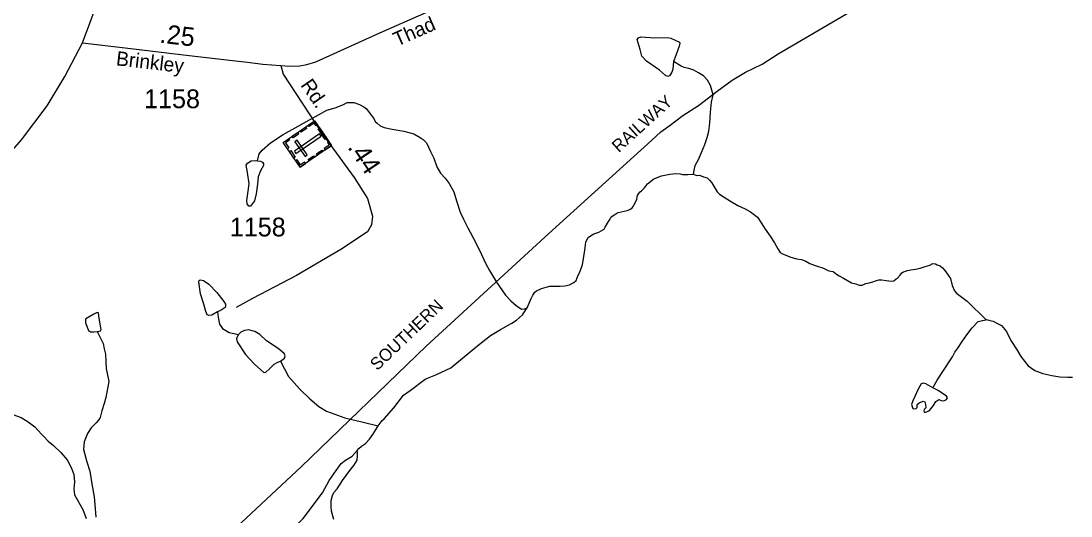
# Model space of a CAD drawing. Extents: x 2056842 to 2160602, y 826753 to 1016856.
# Drawn here: x 2088827 to 2095813, y 901949 to 905241 of the extents above; entities that cross this region are included whole.
import ezdxf

# ---------------------------------------------------------------- set-up
doc = ezdxf.new("R2010")
doc.units = 0
for name, color, linetype in [('Exist Cultural Cemetery CELL', 7, 'Continuous'), ('Exist Hydrographic Creek Single Shore', 7, 'Continuous'), ('Exist Hydrographic Misc Water Feature', 7, 'Continuous'), ('Exist Railroad Mainline', 7, 'Continuous'), ('Exist Railroad Mainline Label', 7, 'Continuous'), ('Exist Road Secondary Mileage Hundredths English Label', 7, 'Continuous'), ('Exist Road Secondary Type 41 Attributed', 7, 'Continuous'), ('Exist Road Secondary Type 51 Attributed', 7, 'Continuous'), ('Exist Road Secondary Type 51 Label', 7, 'Continuous'), ('Exist Road Secondary Type 51 Number Label', 7, 'Continuous')]:
    doc.layers.add(name, color=color, linetype=linetype)

msp = doc.modelspace()

# ---------------------------------------------------------------- linework, layer by layer
at = {"layer": 'Exist Cultural Cemetery CELL'}
for points in [[(2090683.5, 904268.5), (2090570.7, 904432.5), (2090780.5, 904576.7), (2090893.3, 904412.7)], [(2090799.3, 904549.4), (2090789.8, 904542.9), (2090777.4, 904561.1), (2090744.1, 904538.2), (2090737.8, 904547.3), (2090780.5, 904576.7)], [(2090673.1, 904489.1), (2090637.4, 904464.6), (2090630.9, 904474), (2090666.6, 904498.5)], [(2090727.4, 904526.4), (2090691.7, 904501.9), (2090685.3, 904511.3), (2090721, 904535.8)], [(2090851.3, 904453.5), (2090803.2, 904523.5), (2090812.6, 904529.9), (2090860.7, 904460)], [(2090606.4, 904457.1), (2090612.8, 904447.8), (2090586.3, 904429.5), (2090609.3, 904396.1), (2090600.1, 904389.8), (2090570.7, 904432.6)], [(2090645.9, 904374.9), (2090656.4, 904359.5), (2090823.6, 904474.4), (2090813, 904489.8)], [(2090716.4, 904340.6), (2090731.8, 904351.2), (2090665.1, 904448.2), (2090649.7, 904437.7)], [(2090874.5, 904439.9), (2090865.1, 904433.4), (2090877.5, 904415.3), (2090844.2, 904392.4), (2090850.5, 904383.2), (2090893.3, 904412.6)], [(2090641.5, 904329.5), (2090612.2, 904372.2), (2090621.6, 904378.7), (2090650.9, 904336)], [(2090835.7, 904373), (2090800, 904348.5), (2090793.5, 904357.9), (2090829.2, 904382.4)], [(2090719.2, 904293), (2090712.7, 904302.3), (2090686.2, 904284.1), (2090663.2, 904317.5), (2090654.1, 904311.2), (2090683.5, 904268.5)], [(2090780.3, 904335), (2090744.6, 904310.4), (2090738.1, 904319.8), (2090773.8, 904344.4)]]:
    msp.add_lwpolyline(points, close=True, dxfattribs=at)
at = {"layer": 'Exist Hydrographic Creek Single Shore'}
for points in [[(2092193.6, 903333.6), (2092221.3, 903395.7), (2092231.3, 903417.8), (2092245.2, 903437.8), (2092257.1, 903445.8), (2092289.1, 903461.9), (2092321.1, 903469.9), (2092345.1, 903478), (2092365, 903478.1), (2092385.1, 903478.1), (2092413, 903476.3), (2092445, 903480.4), (2092475.1, 903486.4), (2092504.8, 903502.5), (2092520.8, 903514.6), (2092534.8, 903550.7), (2092544.8, 903570.7), (2092550.6, 903590.7), (2092562.7, 903618.7), (2092570.5, 903674.8), (2092578.2, 903716.8), (2092582.1, 903748.8), (2092584.2, 903772.8), (2092600, 903800.9), (2092616, 903812.9), (2092637.9, 903825), (2092672, 903837.1), (2092687.9, 903845.1), (2092706, 903857.2), (2092713.8, 903869.2), (2092729.8, 903895.2), (2092739.6, 903913.3), (2092749.7, 903929.4), (2092753.6, 903937.4), (2092771.6, 903949.3), (2092791.5, 903963.4), (2092799.5, 903967.4), (2092819.6, 903971.5), (2092839.5, 903975.6), (2092859.4, 903979.6), (2092877.4, 903987.7), (2092893.4, 903997.7), (2092899.4, 904007.8), (2092903.3, 904015.8), (2092915.4, 904035.8), (2092923.1, 904055.8), (2092929.1, 904079.9), (2092935.2, 904091.9), (2092946.9, 904103.9), (2092955.1, 904111.9), (2092974.8, 904131.9), (2092994.9, 904158), (2093036.7, 904190.2), (2093088.6, 904210.3), (2093144.6, 904222.5), (2093184.6, 904226.7), (2093212.7, 904224.7), (2093228.7, 904220.7), (2093244.7, 904220.8), (2093264.6, 904220.8), (2093300.6, 904223)], [(2093300.6, 904223), (2093320.7, 904213), (2093340.6, 904215.1), (2093368.7, 904203.2), (2093392.7, 904197.3), (2093408.7, 904181.4), (2093422.9, 904165.4), (2093438.8, 904137.4), (2093458.9, 904105.5), (2093474.9, 904089.5), (2093505.1, 904069.6), (2093547.1, 904041.7), (2093595.3, 904013.9), (2093645.3, 903992.1), (2093679.4, 903972.2), (2093727.6, 903936.3), (2093755.7, 903892.3), (2093777.8, 903856.6), (2093811.8, 903810.5), (2093839.9, 903764.7), (2093862.1, 903724.8), (2093878.1, 903700.8), (2093894.3, 903692.9), (2093910.3, 903684.9), (2093942.3, 903673), (2093986.3, 903659.1), (2094020.2, 903655.3), (2094048.5, 903643.3), (2094074.3, 903627.4), (2094110.4, 903615.5), (2094166.6, 903595.7), (2094202.5, 903579.8), (2094230.6, 903573.9), (2094252.7, 903558), (2094270.7, 903546), (2094298.6, 903530.1), (2094326.7, 903514.2), (2094352.8, 903498.3), (2094380.9, 903492.4), (2094402.8, 903484.5), (2094422.7, 903484.5), (2094448.7, 903494.5), (2094470.7, 903498.6), (2094494.9, 903506.7), (2094518.7, 903514.8), (2094534.6, 903518.9), (2094554.7, 903518.9), (2094582.6, 903515), (2094618.7, 903511.2), (2094634.7, 903513.1), (2094650.7, 903525.2), (2094658.7, 903531.2), (2094676.5, 903549.3), (2094688.4, 903565.4), (2094698.5, 903573.4), (2094714.5, 903577.4), (2094722.5, 903581.5), (2094746.5, 903585.5), (2094778.5, 903589.6), (2094810.4, 903597.7), (2094842.4, 903607.8), (2094874.4, 903615.9), (2094894.3, 903627.9), (2094910.3, 903626), (2094922.2, 903620), (2094942.3, 903612.1), (2094958.5, 903600.1), (2094974.5, 903580.3), (2094996.4, 903550.3), (2095010.6, 903528.4), (2095022.7, 903482.4), (2095036.8, 903446.4), (2095052.8, 903428.5), (2095076.8, 903410.6), (2095121.1, 903376.7), (2095247.4, 903253.1)], [(2091204, 902548.6), (2091229.8, 902582.7), (2091244, 902594.8), (2091306.5, 902668.8), (2091372.6, 902752.4), (2091415, 902783.6), (2091515.1, 902857.5), (2091531, 902865.5), (2091586.8, 902887.8), (2091685.7, 902934.6), (2091827.9, 903052), (2091887.8, 903099.4), (2091950.2, 903148.1), (2092017.5, 903189.3), (2092092.4, 903230.5), (2092123.5, 903251.7), (2092163.6, 903287.5), (2092193.6, 903333.6)], [(2094894.6, 902801.9), (2094923.4, 902851.1), (2095012.2, 902986.4), (2095024.1, 903006.4), (2095040.1, 903038.5), (2095060, 903064.5), (2095089.9, 903108.6), (2095119.9, 903152.7), (2095155.5, 903200.8), (2095195.5, 903241), (2095223.4, 903249), (2095247.4, 903253.1)], [(2095247.4, 903253.1), (2095251.3, 903255.1), (2095267.3, 903251.1), (2095283.3, 903247.3), (2095295.4, 903243.3), (2095319.6, 903231.4), (2095349.5, 903215.4), (2095383.6, 903175.5), (2095413.7, 903115.6), (2095454.1, 903051.7), (2095480.1, 903009.8), (2095528.3, 902948.1), (2095572.4, 902916.2), (2095624.5, 902896.3), (2095686.4, 902882.6), (2095738.5, 902874.7), (2095790.6, 902870.9), (2095822.6, 902870.9)], [(2091062.5, 902384.2), (2091074.6, 902396.3), (2091092.4, 902412.3), (2091118.5, 902430.4), (2091146.4, 902460.5), (2091168.3, 902490.5), (2091190.2, 902526.6), (2091204, 902548.6)], [(2090325.3, 901488), (2090357.3, 901546.1), (2090373.1, 901582.1), (2090387.1, 901622.2), (2090422.7, 901706.3), (2090450.6, 901730.4), (2090496.6, 901762.5), (2090532.4, 901790.7), (2090631.4, 901861), (2090703.7, 901932.1), (2090833.5, 902103.5), (2090877.1, 902183.6), (2090923.1, 902251.7), (2090956.9, 902297.9), (2090986.8, 902319.9), (2091030.7, 902346), (2091062.5, 902384.2)]]:
    msp.add_lwpolyline(points, dxfattribs=at)
at = {"layer": 'Exist Hydrographic Misc Water Feature'}
for points in [[(2093169.1, 904970.4), (2093162.7, 904921.3), (2093156.3, 904901), (2093141.3, 904875.4), (2093130.7, 904872.2), (2093114.7, 904878.6), (2093075.2, 904912.8), (2092988.7, 904972.6), (2092957.8, 905007.8), (2092947.1, 905051.6), (2092926.8, 905117.8), (2092934.3, 905128.5), (2092950.3, 905134.9), (2093043.2, 905129.5), (2093129.6, 905131.7), (2093149.9, 905127.4), (2093207.5, 905100.7), (2093210.7, 905092.2), (2093205.4, 905074), (2093184, 905012.1), (2093169.1, 904970.4)], [(2093300.6, 904223), (2093306.6, 904247), (2093312.5, 904279), (2093334.5, 904319.1), (2093354.2, 904367.1), (2093376.1, 904419.2), (2093391.9, 904465.2), (2093403.8, 904507.3), (2093409.7, 904561.2), (2093413.4, 904633.3), (2093421.2, 904701.3), (2093431.1, 904749.4), (2093414.9, 904811.3), (2093394.6, 904847.2), (2093366.7, 904877.1), (2093334.5, 904897), (2093304.5, 904912.9), (2093270.5, 904924.9), (2093238.5, 904930.7), (2093218.4, 904940.7), (2093169.1, 904970.4)], [(2090400.8, 904311.1), (2090412.1, 904357.3), (2090430.8, 904381), (2090485.7, 904429.7), (2090570.2, 904486.5), (2090805.6, 904617.2), (2090861.8, 904647.3), (2090917.5, 904663.5), (2090967.6, 904683.6), (2090997.5, 904697.8), (2091041.4, 904697.9), (2091079.3, 904686), (2091107.6, 904670.1), (2091125.5, 904656.2), (2091149.6, 904624.3), (2091173.8, 904592.4), (2091183.9, 904572.4), (2091195.8, 904560.4), (2091215.9, 904542.5), (2091244, 904532.5), (2091295.9, 904520.7), (2091374, 904507), (2091440, 904491.2), (2091482.2, 904465.3), (2091502.1, 904453.4), (2091524.1, 904429.4), (2091552.4, 904373.5), (2091572.5, 904327.6), (2091592.6, 904271.7), (2091616.8, 904227.7), (2091648.9, 904195.8), (2091675, 904159.9), (2091707.2, 904104.1), (2091723.4, 904044.1), (2091749.6, 903968.2), (2091771.8, 903922.3), (2091799.9, 903864.4), (2091848.3, 903774.4), (2091890.5, 903686.7), (2091918.6, 903624.8), (2091944.8, 903580.9), (2091991, 903503), (2092051.3, 903417.1), (2092085.5, 903379.3), (2092121.6, 903347.4), (2092157.5, 903323.5), (2092177.6, 903325.6), (2092193.6, 903333.6)], [(2090400.8, 904311.1), (2090420.8, 904307.4), (2090433.3, 904301.1), (2090440.8, 904291.1), (2090440.8, 904279.9), (2090420.8, 904243.7), (2090405.8, 904205), (2090399.6, 904156.3), (2090392.1, 904090.2), (2090379.6, 904044), (2090354.7, 904009), (2090342.2, 904009), (2090331, 904024), (2090329.7, 904046.5), (2090336, 904093.9), (2090344.7, 904157.6), (2090333.5, 904233.7), (2090326, 904281.1), (2090333.5, 904294.9), (2090358.4, 904309.9), (2090384.6, 904313.6), (2090400.8, 904311.1)], [(2090134.4, 903307.3), (2090097, 903284.9), (2090075.8, 903282.4), (2090065.8, 903287.4), (2090055.8, 903308.6), (2090043.3, 903357.3), (2090022.1, 903425.9), (2090009.6, 903505.8), (2090012.1, 903515.8), (2090019.6, 903518.3), (2090040.8, 903514.5), (2090077, 903489.6), (2090129.4, 903435.9), (2090176.8, 903376), (2090186.8, 903357.3), (2090188, 903346), (2090184.3, 903334.8), (2090159.3, 903317.3), (2090134.4, 903307.3)], [(2089333, 903175.5), (2089356.7, 903180.5), (2089360.5, 903188), (2089354.3, 903224.2), (2089345.5, 903280.4), (2089343, 903300.4), (2089333, 903301.6), (2089310.6, 903291.6), (2089258.2, 903260.4), (2089257, 903252.9), (2089257, 903233), (2089275.7, 903181.8), (2089288.1, 903174.3), (2089311.8, 903174.3), (2089333, 903175.5)], [(2090134.4, 903307.3), (2090138.1, 903269.9), (2090146.9, 903225), (2090166.8, 903195), (2090211.7, 903170), (2090272.9, 903155.1)], [(2089333, 903175.5), (2089356.5, 903130.8), (2089374.5, 903096.8), (2089380.7, 903061), (2089388.9, 903025), (2089390.9, 902976.9), (2089393, 902929), (2089410.4, 902843.5), (2089391.7, 902737), (2089379.8, 902696.9), (2089363.8, 902648.9), (2089354, 902602.9), (2089342.1, 902584.8), (2089326.1, 902568.8), (2089294.3, 902534.7), (2089270.3, 902496.7), (2089246.6, 902442.5), (2089242.9, 902390.5), (2089265, 902308.6), (2089285.1, 902246.7), (2089297.4, 902162.7), (2089313.6, 902076.8), (2089317.9, 902024.8), (2089324.3, 901940.9)], [(2090552.3, 902978.6), (2090581, 902998.5), (2090583.5, 903014.8), (2090578.5, 903028.5), (2090537.3, 903062.2), (2090461.2, 903113.4), (2090416.3, 903154.6), (2090382.6, 903174.5), (2090341.5, 903185.8), (2090314, 903183.3), (2090289.1, 903170.8), (2090272.9, 903155.1)], [(2090272.9, 903155.1), (2090264.1, 903140.8), (2090260.4, 903125.9), (2090265.4, 903107.1), (2090320.3, 903022.3), (2090381.4, 902957.4), (2090442.5, 902903.7), (2090455, 902904.9), (2090481.2, 902926.2), (2090511.1, 902958.6), (2090534.8, 902971.1), (2090552.3, 902978.6)], [(2090552.3, 902978.6), (2090605.7, 902877.2), (2090683, 902792.4), (2090749.1, 902728.7), (2090807.8, 902676.3), (2090858.9, 902645.1), (2090982.4, 902601.4), (2091103.4, 902572.7), (2091204, 902548.6)], [(2094894.6, 902801.9), (2094846.5, 902827.6), (2094828.4, 902831.8), (2094816.7, 902826.5), (2094798.5, 902795.5), (2094761.2, 902715.5), (2094751.6, 902690.9), (2094761.2, 902664.2), (2094780.4, 902661), (2094790, 902670.6), (2094788.9, 902689.8), (2094801.7, 902700.5), (2094829.5, 902713.3), (2094840.1, 902706.9), (2094845.5, 902689.8), (2094846.5, 902668.5), (2094836.9, 902656.7), (2094833.7, 902647.1), (2094835.9, 902639.7), (2094846.5, 902638.6), (2094872.1, 902649.3), (2094898.8, 902683.4), (2094913.8, 902709.1), (2094934, 902722.9), (2094949, 902716.5), (2094967.1, 902714.4), (2094984.2, 902722.9), (2094990.6, 902734.7), (2094984.2, 902745.4), (2094928.7, 902783.8), (2094894.6, 902801.9)], [(2088772.1, 902623.1), (2088828.3, 902603.2), (2088874.2, 902575.4), (2088918.3, 902541.6), (2088962.4, 902493.7), (2088978.6, 902477.7), (2089006.6, 902445.8), (2089042.7, 902417.9), (2089092.8, 902370.1), (2089133, 902322.3), (2089163.1, 902266.3), (2089177.3, 902224.3), (2089181.4, 902200.4), (2089183.4, 902176.4), (2089181.6, 902152.4), (2089177.5, 902128.4), (2089183.6, 902088.4), (2089238.2, 901990.6), (2089260.1, 901932.7)], [(2090908.1, 901925.8), (2090893.7, 901979.7), (2090889.8, 902011.7), (2090889.6, 902051.7), (2090899.5, 902083.7), (2090909.3, 902103.8), (2090929.4, 902129.8), (2090965.1, 902184), (2091015.1, 902252), (2091041, 902284.1), (2091062.7, 902320.2), (2091066.6, 902348.2), (2091066.6, 902372.2), (2091062.5, 902384.2)]]:
    msp.add_lwpolyline(points, dxfattribs=at)
at = {"layer": 'Exist Railroad Mainline'}
msp.add_lwpolyline([(2089961.5, 901595.3), (2090691.2, 902275.5), (2091522.6, 903078.2), (2092338.2, 903826.6), (2093022.2, 904446.7), (2093084, 904502.9), (2093145.7, 904547), (2093229.7, 904613.3), (2093333.5, 904679.5), (2093459, 904773.9), (2093558.7, 904846.3), (2093646.7, 904900.7), (2093758.6, 904953), (2093864.2, 905023.2), (2094826.4, 905588.2)], dxfattribs=at)
at = {"layer": 'Exist Road Secondary Type 41 Attributed'}
msp.add_lwpolyline([(2090554.6, 904944.8), (2090570.9, 904887.5), (2090827.6, 904495.5), (2091043.2, 904200.7), (2091133, 904060.4), (2091165.4, 903941.8), (2091158.2, 903884.3), (2091132.1, 903838.4), (2090954.3, 903721.6), (2090659.7, 903549), (2090366, 903395.3), (2090258.2, 903334.2)], dxfattribs=at)
at = {"layer": 'Exist Road Secondary Type 51 Attributed'}
for points in [[(2089236, 905095.9), (2089655.9, 906221)], [(2090554.6, 904944.8), (2090615.2, 904939.4), (2090681.3, 904942.7), (2090728.9, 904951.3), (2090787.4, 904968.7), (2091213.9, 905162.4), (2091673.7, 905363.8), (2092027.6, 905563.3), (2092160.6, 905635.2), (2092598.9, 905836.5), (2093110.8, 906064.8), (2093286.9, 906143.9), (2093459.3, 906190.7), (2093642.6, 906187.1), (2094362.9, 906095.4), (2094707.8, 906052.3)], [(2083734.6, 901947.3), (2084066, 902039.9), (2084862.7, 902258.3), (2085245.4, 902357.2), (2085966.6, 902539.6), (2086363.6, 902663.7), (2086536.1, 902739.2), (2087012.1, 903039.4), (2087789, 903588.6), (2088144.7, 903831.2), (2088494.1, 904091), (2088646.8, 904242), (2088830.1, 904450.5), (2089001.6, 904676.1), (2089118.4, 904872.1), (2089236, 905095.9)], [(2089236, 905095.9), (2089481.2, 905066.2), (2089944.7, 905012.3), (2090233.9, 904978.2), (2090334.8, 904966.5), (2090435.5, 904953.5), (2090554.6, 904944.8)]]:
    msp.add_lwpolyline(points, dxfattribs=at)

# ---------------------------------------------------------------- texts
at = {"layer": 'Exist Railroad Mainline Label'}
for s, rotation, p in [('RAILWAY', 42.22616, (2092803.9, 904361.9)), ('SOUTHERN', 43.73624, (2091197.5, 902911.4))]:
    msp.add_text(s, height=82.02, rotation=rotation, dxfattribs=at).set_placement(p)
at = {"layer": 'Exist Road Secondary Mileage Hundredths English Label'}
for s, rotation, p in [('.25', 353.38335, (2089745, 905097)), ('.44', 303.93852, (2090995.7, 904401.1))]:
    msp.add_text(s, height=125, rotation=rotation, dxfattribs=at).set_placement(p)
at = {"layer": 'Exist Road Secondary Type 51 Label'}
for s, rotation, p in [('Thad', 23.73706, (2091329.2, 905069.7)), ('Brinkley', 353.38341, (2089456, 904946.5)), ('Rd.', 304.49553, (2090683.6, 904814.3))]:
    msp.add_text(s, height=95, rotation=rotation, dxfattribs=at).set_placement(p)
at = {"layer": 'Exist Road Secondary Type 51 Number Label'}
for p in [(2089645.7, 904660.7), (2090216, 903807.9)]:
    msp.add_text('1158', height=125, dxfattribs=at).set_placement(p)

doc.saveas('drawing.dxf')
